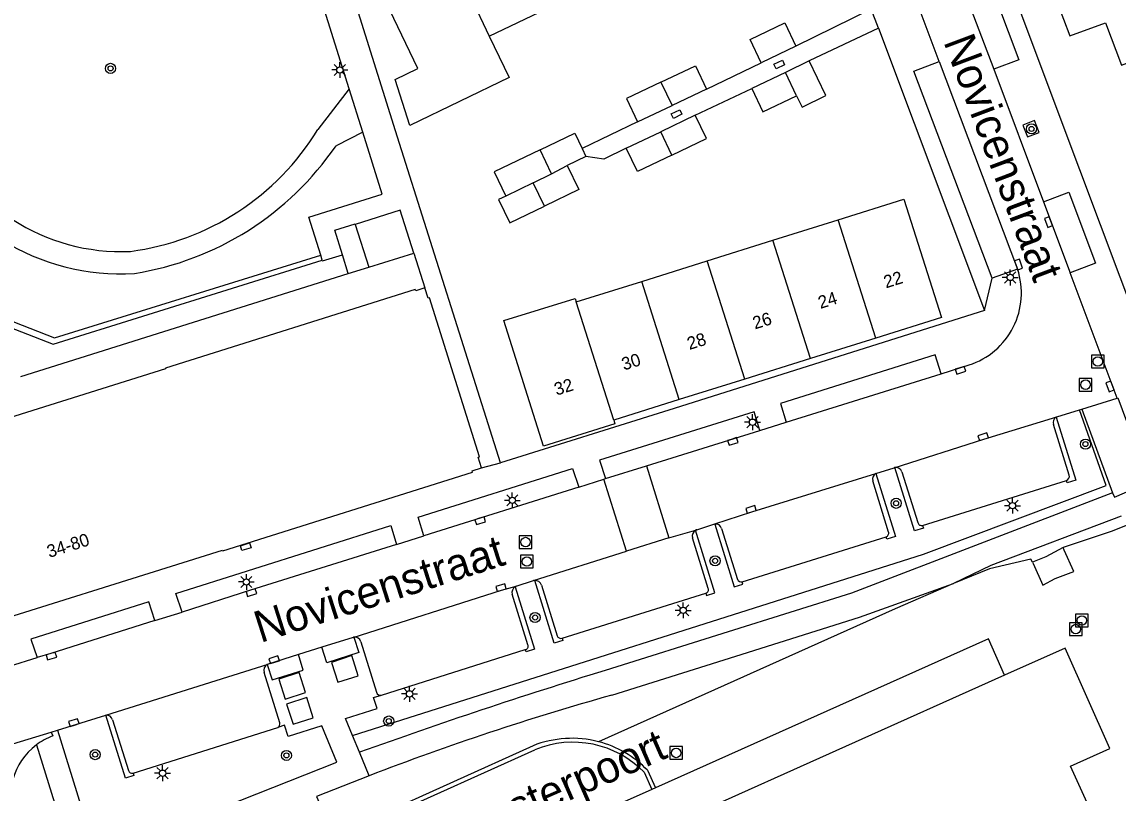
# Model space of a CAD drawing. Extents: x 136000 to 138005, y 398500 to 400500.
# Drawn here: x 137566 to 137652.5, y 399916.7 to 399977.6 of the extents above; entities that cross this region are included whole.
import ezdxf

# ---------------------------------------------------------------- set-up
doc = ezdxf.new("R2010")
doc.units = 0
for name, color, linetype in [('gg-afsc-draadraster', 7, 'Continuous'), ('gg-anno-huisnummerreeks BGT', 7, 'Continuous'), ('gg-anno-openbare ruimte label', 7, 'Continuous'), ('gg-bbg-bijgebouw', 7, 'Continuous'), ('gg-bbg-hoofdgebouw', 7, 'Continuous'), ('gg-bbg-lage trafo', 7, 'Continuous'), ('gg-bbg-onder overbouw', 7, 'Continuous'), ('gg-bbg-pand onderbouw', 7, 'Continuous'), ('gg-bbg-pand overbouw', 7, 'Continuous'), ('gg-bbg-toegangstrap', 7, 'Continuous'), ('gg-bbg-tussenscheiding', 7, 'Continuous'), ('gg-knt-verharding', 7, 'Continuous'), ('gg-knt-verharding nz', 7, 'Continuous'), ('gg-kwrk-afval apart plaats', 7, 'Continuous'), ('gg-kwrk-keermuur', 7, 'Continuous'), ('gt-grn-groengrens', 7, 'Continuous'), ('gt-grn-weggrens', 7, 'Continuous'), ('gt-symb-boom', 7, 'Continuous'), ('gt-symb-kolk', 7, 'Continuous'), ('gt-symb-kolk center center', 7, 'Continuous'), ('gt-symb-lichtmast', 7, 'Continuous'), ('gt-symb-rioolschacht', 7, 'Continuous')]:
    doc.layers.add(name, color=color, linetype=linetype)

# ---------------------------------------------------------------- blocks, each defined once
blk = doc.blocks.new('gt0-KOLKCC')
at = {"layer": 'gt-symb-kolk center center'}
blk.add_lwpolyline([(-0.375, 0.2), (0.375, 0.2), (0.375, -0.2), (-0.375, -0.2)], close=True, dxfattribs=at)
blk = doc.blocks.new('gt0-KOLK')
at = {"layer": 'gt-symb-kolk'}
blk.add_lwpolyline([(0, 0), (0.375, 0), (0.375, 0.4), (-0.375, 0.4), (-0.375, 0), (0, 0)], dxfattribs=at)
blk = doc.blocks.new('gt0-BOOM')
at = {"layer": 'gt-symb-boom'}
for radius in [0.4, 0.2]:
    blk.add_circle((0, 0), radius, dxfattribs=at)
blk = doc.blocks.new('gt0-LMAST')
at = {"layer": 'gt-symb-lichtmast'}
for p, q in [((-0.182, 0.173), (-0.447, 0.438)), ((-0.005, 0.246), (-0.005, 0.621)), ((0.172, 0.173), (0.437, 0.438)), ((-0.255, -0.004), (-0.63, -0.004)), ((-0.182, -0.181), (-0.447, -0.446)), ((-0.005, -0.254), (-0.005, -0.629)), ((0.437, -0.446), (0.172, -0.181)), ((0.245, -0.004), (0.62, -0.004))]:
    blk.add_line(p, q, dxfattribs=at)
blk.add_circle((-0.005, -0.004), 0.25, dxfattribs=at)
blk = doc.blocks.new('gt0-RS')
at = {"layer": 'gt-symb-rioolschacht'}
blk.add_lwpolyline([(-0.5, -0.5), (0.5, -0.5), (0.5, 0.5), (-0.5, 0.5)], close=True, dxfattribs=at)
blk.add_circle((0, 0), 0.375, dxfattribs=at)

msp = doc.modelspace()

# ---------------------------------------------------------------- linework, layer by layer
at = {"layer": 'gg-afsc-draadraster'}
for points in [[(137655.29, 399938.948), (137655.374, 399938.728), (137651.973, 399937.375), (137648.186, 399936.108)], [(137645.765, 399934.974), (137645.636, 399935.194), (137642.38, 399934.427), (137639.546, 399933.285)], [(137639.546, 399933.285), (137634.933, 399931.285), (137611.508, 399920.787)]]:
    msp.add_lwpolyline(points, dxfattribs=at)
at = {"layer": 'gg-bbg-bijgebouw'}
for p, q in [((137627.097, 399975.699), (137624.356, 399974.397)), ((137628.146, 399974.538), (137626.265, 399973.638)), ((137626.265, 399973.638), (137623.604, 399972.365)), ((137620.047, 399972.321), (137617.32, 399971.023)), ((137614.593, 399969.724), (137617.32, 399971.023)), ((137619.151, 399970.251), (137616.427, 399968.95)), ((137613.703, 399967.648), (137616.427, 399968.95)), ((137610.211, 399967.624), (137610.513, 399966.994)), ((137610.513, 399966.994), (137609.035, 399966.279))]:
    msp.add_line(p, q, dxfattribs=at)
for points in [[(137624.356, 399974.397), (137623.481, 399976.239), (137626.219, 399977.546), (137627.097, 399975.699)], [(137616.443, 399972.865), (137619.17, 399974.163), (137620.047, 399972.321)], [(137627.146, 399971.794), (137627.589, 399970.896), (137629.468, 399971.801), (137628.146, 399974.538)], [(137616.443, 399972.865), (137613.716, 399971.566), (137614.593, 399969.724)], [(137623.604, 399972.365), (137624.488, 399970.525), (137627.146, 399971.794)], [(137617.306, 399967.109), (137620.03, 399968.41), (137619.151, 399970.251)], [(137606.901, 399967.52), (137609.633, 399968.83), (137610.211, 399967.624)], [(137606.901, 399967.52), (137603.263, 399965.792), (137604.195, 399963.867)], [(137617.306, 399967.109), (137614.582, 399965.807), (137613.703, 399967.648)], [(137609.035, 399966.279), (137609.948, 399964.399), (137607.235, 399963.08)], [(137604.195, 399963.867), (137603.624, 399963.59), (137604.522, 399961.76), (137607.235, 399963.08)]]:
    msp.add_lwpolyline(points, dxfattribs=at)
at = {"layer": 'gg-bbg-hoofdgebouw'}
for p, q in [((137602.891, 399976.499), (137607.413, 399978.667)), ((137625.27, 399960.381), (137630.442, 399962.003)), ((137620.097, 399958.758), (137625.27, 399960.381)), ((137614.925, 399957.136), (137620.097, 399958.758)), ((137609.752, 399955.513), (137614.925, 399957.136)), ((137633.406, 399952.66), (137628.234, 399951.038)), ((137628.234, 399951.038), (137623.061, 399949.417)), ((137623.061, 399949.417), (137617.889, 399947.795)), ((137617.889, 399947.795), (137612.717, 399946.174)), ((137648.344, 399928.174), (137643.575, 399926.038)), ((137651.886, 399920.254), (137648.344, 399928.174))]:
    msp.add_line(p, q, dxfattribs=at)
for points in [[(137602.891, 399976.499), (137604.468, 399973.229), (137596.613, 399969.44), (137595.47, 399973.076), (137597.253, 399973.946), (137592.859, 399983.13), (137598.459, 399985.811), (137598.653, 399985.406)], [(137646.726, 399981.812), (137648.714, 399976.512), (137651.539, 399977.558), (137652.809, 399974.202), (137665.108, 399978.85), (137663.605, 399982.861), (137659.192, 399981.204), (137657.367, 399986.087), (137656.241, 399985.667)], [(137630.442, 399962.003), (137635.615, 399963.626), (137638.578, 399954.281), (137633.406, 399952.66)], [(137597.808, 399956.626), (137597.08, 399956.393), (137597.048, 399956.496), (137577.321, 399950.281), (137577.335, 399950.222), (137561.3, 399945.193), (137561.318, 399945.137), (137560.515, 399944.885), (137560.31, 399944.965), (137560.324, 399945.014), (137559.638, 399945.272), (137559.659, 399945.327), (137540.396, 399952.802), (137540.354, 399952.692), (137539.632, 399952.972)], [(137602.275, 399942.417), (137602.01, 399943.243), (137602.119, 399943.28), (137598.174, 399955.832), (137598.069, 399955.801), (137597.808, 399956.626)], [(137612.717, 399946.174), (137612.806, 399945.891), (137607.179, 399944.115), (137604.027, 399954.04), (137609.665, 399955.793), (137609.752, 399955.513)], [(137559.977, 399929.061), (137581.83, 399935.922), (137581.862, 399935.867), (137601.575, 399942.079), (137601.54, 399942.184), (137602.275, 399942.417)], [(137650.358, 399915.375), (137648.759, 399918.86), (137651.886, 399920.254)]]:
    msp.add_lwpolyline(points, dxfattribs=at)
at = {"layer": 'gg-bbg-lage trafo'}
for p, q in [((137648.275, 399935.915), (137648.186, 399936.108)), ((137645.765, 399934.974), (137645.82, 399934.852)), ((137645.82, 399934.852), (137646.597, 399933.138))]:
    msp.add_line(p, q, dxfattribs=at)
for points in [[(137648.186, 399936.108), (137646.824, 399935.387), (137645.765, 399934.974)], [(137646.597, 399933.138), (137647.559, 399933.683), (137649.046, 399934.239), (137648.275, 399935.915)]]:
    msp.add_lwpolyline(points, dxfattribs=at)
at = {"layer": 'gg-bbg-onder overbouw'}
msp.add_line((137643.575, 399926.038), (137612.495, 399912.116), dxfattribs=at)
at = {"layer": 'gg-bbg-pand onderbouw'}
for p, q in [((137593.374, 399958.254), (137596.944, 399959.375)), ((137596.944, 399959.375), (137597.808, 399956.626)), ((137565.898, 399949.622), (137591.753, 399957.744)), ((137591.753, 399957.744), (137593.374, 399958.254))]:
    msp.add_line(p, q, dxfattribs=at)
at = {"layer": 'gg-bbg-pand overbouw'}
for p, q in [((137615.725, 399917.019), (137611.4, 399915.082)), ((137616.004, 399917.144), (137615.725, 399917.019))]:
    msp.add_line(p, q, dxfattribs=at)
msp.add_lwpolyline([(137643.575, 399926.038), (137642.287, 399928.914), (137616.004, 399917.144)], dxfattribs=at)
at = {"layer": 'gg-bbg-toegangstrap'}
for p, q in [((137592.309, 399961.632), (137593.374, 399958.254)), ((137591.753, 399957.744), (137591.289, 399959.232))]:
    msp.add_line(p, q, dxfattribs=at)
msp.add_lwpolyline([(137591.289, 399959.232), (137590.685, 399961.169), (137592.295, 399961.677), (137592.309, 399961.632)], dxfattribs=at)
at = {"layer": 'gg-bbg-tussenscheiding'}
for p, q in [((137598.653, 399985.406), (137602.891, 399976.499)), ((137627.146, 399971.794), (137626.265, 399973.638)), ((137616.443, 399972.865), (137617.32, 399971.023)), ((137617.306, 399967.109), (137616.427, 399968.95)), ((137607.806, 399965.621), (137606.901, 399967.52)), ((137607.806, 399965.621), (137609.035, 399966.279)), ((137606.344, 399964.911), (137607.806, 399965.621)), ((137606.344, 399964.911), (137604.195, 399963.867)), ((137607.235, 399963.08), (137606.344, 399964.911)), ((137633.406, 399952.66), (137630.442, 399962.003)), ((137628.234, 399951.038), (137625.27, 399960.381)), ((137623.061, 399949.417), (137620.097, 399958.758)), ((137617.889, 399947.795), (137614.925, 399957.136)), ((137612.717, 399946.174), (137609.752, 399955.513))]:
    msp.add_line(p, q, dxfattribs=at)
at = {"layer": 'gg-knt-verharding'}
for p, q in [((137638.57, 399984.882), (137642.71, 399973.886)), ((137638.417, 399974.508), (137636.14, 399980.549)), ((137633.046, 399978.631), (137627.097, 399975.699)), ((137633.619, 399977.118), (137633.046, 399978.631)), ((137633.619, 399977.118), (137628.146, 399974.538)), ((137633.619, 399977.118), (137641.995, 399954.832)), ((137620.047, 399972.321), (137624.356, 399974.397)), ((137638.417, 399974.508), (137644.594, 399958.103)), ((137642.71, 399973.886), (137646.64, 399963.415)), ((137591.829, 399972.333), (137589.349, 399969.127)), ((137592.894, 399968.925), (137591.829, 399972.333)), ((137619.151, 399970.251), (137623.604, 399972.365)), ((137614.593, 399969.724), (137610.211, 399967.624)), ((137592.894, 399968.925), (137590.789, 399967.848)), ((137646.64, 399963.415), (137648.738, 399957.821)), ((137589.702, 399958.822), (137589.583, 399959.199)), ((137652.444, 399947.915), (137648.738, 399957.821)), ((137626.339, 399946.025), (137638.55, 399949.839)), ((137638.55, 399949.839), (137640.761, 399950.534)), ((137649.675, 399947.051), (137652.444, 399947.915)), ((137647.705, 399946.437), (137649.487, 399946.993)), ((137649.487, 399946.993), (137649.675, 399947.051)), ((137649.675, 399947.051), (137652.099, 399940.445)), ((137624.241, 399945.369), (137626.339, 399946.025)), ((137648.674, 399941.829), (137647.431, 399945.824)), ((137615.297, 399942.564), (137624.241, 399945.369)), ((137612.074, 399941.571), (137615.297, 399942.564)), ((137615.297, 399942.564), (137617.07, 399936.883)), ((137633.415, 399941.97), (137634.85, 399942.42)), ((137635.464, 399942.098), (137636.714, 399938.09)), ((137609.961, 399940.876), (137611.933, 399941.525)), ((137611.933, 399941.525), (137612.074, 399941.571)), ((137613.709, 399935.84), (137611.933, 399941.525)), ((137634.417, 399937.338), (137633.175, 399941.388)), ((137633.415, 399941.97), (137633.415, 399941.969)), ((137637.097, 399937.864), (137648.459, 399941.424)), ((137609.961, 399940.876), (137597.709, 399937.035)), ((137619.262, 399937.52), (137620.686, 399937.982)), ((137620.686, 399937.982), (137620.688, 399937.975)), ((137595.577, 399936.355), (137597.709, 399937.035)), ((137617.07, 399936.883), (137613.709, 399935.84)), ((137620.169, 399932.893), (137618.935, 399936.888)), ((137621.221, 399937.614), (137622.483, 399933.607)), ((137622.859, 399933.414), (137634.225, 399936.958)), ((137605.015, 399933.071), (137606.374, 399933.504)), ((137607.01, 399933.155), (137608.253, 399929.149)), ((137608.633, 399928.957), (137619.984, 399932.517)), ((137605.933, 399928.432), (137604.695, 399932.428)), ((137576.49, 399930.358), (137578.636, 399931.02)), ((137592.132, 399929.021), (137589.669, 399928.242)), ((137589.669, 399928.242), (137587.823, 399927.659)), ((137592.759, 399928.685), (137593.992, 399924.688)), ((137565.022, 399926.755), (137567.205, 399927.44)), ((137587.823, 399927.659), (137585.425, 399926.901)), ((137594.374, 399924.461), (137605.734, 399928.054)), ((137586.345, 399922.276), (137585.112, 399926.257)), ((137573.153, 399922.514), (137574.395, 399918.519)), ((137574.763, 399918.302), (137586.189, 399921.909)), ((137592.652, 399919.948), (137592.103, 399921.275)), ((137593.396, 399918.095), (137592.652, 399919.948))]:
    msp.add_line(p, q, dxfattribs=at)
for points in [[(137655.87, 399948.987), (137647.947, 399970.084), (137639.949, 399991.44), (137635.321, 400003.667)], [(137591.829, 399972.333), (137586.438, 399989.574), (137584.452, 399989.322)], [(137603.775, 399942.814), (137595.48, 399969.026), (137589.497, 399988.187)], [(137646.296, 399968.886), (137645.937, 399969.828), (137645, 399969.476), (137645.365, 399968.548), (137646.296, 399968.886)], [(137589.583, 399959.199), (137588.633, 399962.211), (137594.425, 399964.03), (137592.894, 399968.925)], [(137613.703, 399967.648), (137611.944, 399966.784), (137610.513, 399966.994)], [(137539.036, 399963.613), (137568.467, 399952.182), (137589.702, 399958.822)], [(137596.944, 399959.375), (137595.849, 399962.752), (137592.309, 399961.632)], [(137589.702, 399958.822), (137589.727, 399958.748), (137591.289, 399959.232)], [(137641.995, 399954.832), (137617.065, 399946.961), (137603.775, 399942.814)], [(137638.55, 399949.839), (137638.086, 399951.323), (137625.877, 399947.502), (137626.339, 399946.025)], [(137652.444, 399947.915), (137652.512, 399947.937), (137654.98, 399941.273)], [(137624.241, 399945.369), (137623.787, 399946.822), (137611.6, 399943.012), (137612.074, 399941.571)], [(137647.64, 399946.408), (137649.19, 399941.435), (137648.516, 399941.233), (137648.459, 399941.424)], [(137597.709, 399937.035), (137597.268, 399938.506), (137609.465, 399942.346), (137609.961, 399940.876)], [(137637.097, 399937.864), (137637.159, 399937.658), (137636.467, 399937.448), (137634.91, 399942.435)], [(137633.415, 399941.969), (137634.945, 399936.981), (137634.28, 399936.777), (137634.225, 399936.958)], [(137652.099, 399940.445), (137652.233, 399940.083), (137654.98, 399941.273)], [(137652.099, 399940.445), (137631.489, 399932.507), (137621.757, 399929.471), (137612.035, 399926.411)], [(137652.768, 399938.582), (137642.488, 399934.689), (137639.546, 399933.285)], [(137578.636, 399931.02), (137578.138, 399932.499), (137595.128, 399937.845), (137595.577, 399936.355)], [(137620.688, 399937.975), (137622.234, 399933.02), (137622.916, 399933.233), (137622.859, 399933.414)], [(137619.984, 399932.517), (137620.04, 399932.336), (137620.697, 399932.538), (137619.171, 399937.481)], [(137595.577, 399936.355), (137584.048, 399932.748), (137578.636, 399931.02)], [(137608.633, 399928.957), (137608.69, 399928.776), (137608.015, 399928.566), (137606.478, 399933.518)], [(137604.929, 399933.025), (137606.46, 399928.081), (137605.791, 399927.873), (137605.734, 399928.054)], [(137612.563, 399924.462), (137622.349, 399927.534), (137632.124, 399930.627), (137639.546, 399933.285)], [(137576.49, 399930.358), (137576.022, 399931.819), (137566.71, 399928.894), (137567.205, 399927.44)], [(137576.49, 399930.358), (137568.27, 399927.739), (137567.205, 399927.44)], [(137592.209, 399929.038), (137592.592, 399927.827), (137590.053, 399927.026), (137589.669, 399928.242)], [(137585.358, 399926.874), (137585.743, 399925.66), (137588.208, 399926.441), (137587.823, 399927.659)], [(137592.103, 399921.275), (137591.547, 399922.617), (137594.033, 399923.404), (137593.76, 399924.267), (137594.374, 399924.461)], [(137568.81, 399921.695), (137571.9, 399911.662), (137590.855, 399919.182), (137589.678, 399922.041), (137587.01, 399921.21), (137586.735, 399922.081), (137586.189, 399921.909)], [(137574.763, 399918.302), (137574.82, 399918.121), (137574.164, 399917.914), (137572.624, 399922.869)], [(137567.138, 399920.53), (137570.111, 399910.957), (137567.343, 399909.83)], [(137593.396, 399918.095), (137589.236, 399916.454), (137590.631, 399913.366)]]:
    msp.add_lwpolyline(points, dxfattribs=at)
for centre, radius, start, end in [((137573.816, 399975.26), 15.772, 201.51552, 272.71067), ((137571.926, 399979.731), 20.396, 277.42457, 328.67463), ((137573.833, 399975.593), 17.867, 203.06552, 273.33069), ((137571.087, 399981.324), 23.87, 279.12163, 325.6277), ((137638.926, 399956.218), 5.973, 287.88986, 18.39412), ((137647.861, 399946), 0.464, 118.4119, 202.20589), ((137647.847, 399946.032), 0.429, 109.28058, 118.80786), ((137634.999, 399941.952), 0.492, 100.42993, 107.64255), ((137634.997, 399941.955), 0.488, 17.07099, 100.30444), ((137633.61, 399941.548), 0.464, 114.89398, 200.21685), ((137648.341, 399941.746), 0.343, 290.07923, 13.9963), ((137620.757, 399937.503), 0.477, 13.45352, 98.32704), ((137637.017, 399938.167), 0.313, 194.19775, 284.71439), ((137619.416, 399937.04), 0.504, 119.03484, 197.56238), ((137619.42, 399937.026), 0.519, 107.72504, 118.67214), ((137634.091, 399937.264), 0.335, 293.67456, 12.71386), ((137606.49, 399933.032), 0.486, 91.4665, 103.86711), ((137606.499, 399932.978), 0.541, 19.13793, 92.24822), ((137622.77, 399933.704), 0.303, 198.60114, 287.05619), ((137605.235, 399932.561), 0.556, 123.37572, 193.81791), ((137605.229, 399932.568), 0.547, 113.02572, 123.25748), ((137619.914, 399932.785), 0.277, 284.69652, 22.90714), ((137592.264, 399928.606), 0.435, 97.25223, 107.64776), ((137592.28, 399928.544), 0.499, 16.38779, 98.22604), ((137608.54, 399929.246), 0.303, 198.63366, 287.75477), ((137605.682, 399928.323), 0.274, 280.98926, 23.48116), ((137585.578, 399926.429), 0.497, 116.29127, 200.23405), ((137585.594, 399926.386), 0.542, 108.12586, 115.77154), ((137737.904, 399516.623), 428.683, 107.07471, 109.80583), ((137594.305, 399924.78), 0.327, 196.41807, 282.14091), ((137670.357, 399718.448), 213.967, 105.67059, 111.08089), ((137572.681, 399922.383), 0.49, 15.56615, 96.7045), ((137586.074, 399922.175), 0.289, 293.42153, 20.52087), ((137570.297, 399916.367), 5.226, 111.02902, 127.19378), ((137570.31, 399916.341), 5.254, 127.1327, 200.33079), ((137574.695, 399918.608), 0.313, 196.4723, 282.47422)]:
    msp.add_arc(centre, radius, start, end, dxfattribs=at)
at = {"layer": 'gg-knt-verharding nz'}
for p, q in [((137644.594, 399958.103), (137642.597, 399957.38)), ((137617.07, 399936.883), (137619.262, 399937.52)), ((137606.374, 399933.504), (137613.709, 399935.84)), ((137572.624, 399922.869), (137585.425, 399926.901)), ((137568.81, 399921.695), (137572.624, 399922.869)), ((137554.973, 399917.467), (137568.305, 399921.54)), ((137568.305, 399921.54), (137568.81, 399921.695)), ((137568.305, 399921.54), (137568.422, 399921.245))]:
    msp.add_line(p, q, dxfattribs=at)
for points in [[(137638.57, 399984.882), (137640.563, 399985.635), (137644.705, 399974.635), (137642.71, 399973.886)], [(137642.597, 399957.38), (137636.394, 399973.745), (137638.417, 399974.508)], [(137646.64, 399963.415), (137648.651, 399964.17), (137650.747, 399958.575), (137648.738, 399957.821)], [(137634.85, 399942.42), (137641.938, 399944.675), (137647.705, 399946.437)], [(137620.686, 399937.982), (137623.609, 399938.932), (137633.415, 399941.97)], [(137592.132, 399929.021), (137603.863, 399932.759), (137605.015, 399933.071)]]:
    msp.add_lwpolyline(points, dxfattribs=at)
at = {"layer": 'gg-kwrk-afval apart plaats'}
for points in [[(137592.044, 399927.586), (137590.426, 399927.052), (137590.946, 399925.48), (137592.545, 399925.989), (137592.044, 399927.586)], [(137587.868, 399926.253), (137586.263, 399925.72), (137586.772, 399924.142), (137588.371, 399924.672), (137587.868, 399926.253)], [(137588.486, 399924.279), (137586.889, 399923.758), (137587.402, 399922.168), (137588.992, 399922.661), (137588.486, 399924.279)]]:
    msp.add_lwpolyline(points, dxfattribs=at)
at = {"layer": 'gg-kwrk-keermuur'}
for p, q in [((137606.344, 399920.467), (137590.631, 399913.366)), ((137590.565, 399912.99), (137606.489, 399920.143)), ((137615.121, 399918.368), (137615.725, 399917.019)), ((137615.383, 399918.531), (137616.004, 399917.144))]:
    msp.add_line(p, q, dxfattribs=at)
for centre, radius, start, end in [((137609.415, 399912.74), 8.314, 75.41794, 111.67394), ((137609.499, 399912.903), 7.841, 44.18677, 112.57368), ((137609.414, 399912.735), 8.32, 44.15978, 75.42485)]:
    msp.add_arc(centre, radius, start, end, dxfattribs=at)
at = {"layer": 'gt-grn-groengrens'}
for points in [[(137539.205, 399964.173), (137568.578, 399952.674), (137589.583, 399959.199)], [(137592.103, 399921.275), (137637.159, 399935.605), (137651.58, 399941.024), (137649.487, 399946.993)]]:
    msp.add_lwpolyline(points, dxfattribs=at)
at = {"layer": 'gt-grn-weggrens'}
for p, q in [((137641.995, 399954.832), (137642.597, 399957.38)), ((137602.275, 399942.417), (137603.775, 399942.814))]:
    msp.add_line(p, q, dxfattribs=at)

# ---------------------------------------------------------------- block references
at = {"layer": 'gt-symb-boom'}
for p in [(137572.991, 399973.954), (137645.696, 399969.175), (137649.952, 399944.286), (137635.005, 399939.611), (137620.711, 399935.066), (137606.5, 399930.593), (137594.95, 399922.42), (137571.777, 399919.764), (137586.873, 399919.704)]:
    msp.add_blockref('gt0-BOOM', p, dxfattribs=at)
at = {"layer": 'gt-symb-kolk'}
for p, rotation in [((137647.214, 399961.885), 110.57399117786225), ((137644.487, 399958.397), -70.00310454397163), ((137640.033, 399950.303), -162.65223367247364), ((137652.077, 399948.916), 110.55604521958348), ((137622.056, 399944.687), -162.56028977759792), ((137641.938, 399944.675), 16.98524923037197), ((137623.609, 399938.932), 17.212490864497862), ((137602.117, 399938.424), -162.4991387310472), ((137584.048, 399932.748), -162.28975871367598), ((137603.863, 399932.759), 15.153905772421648), ((137568.27, 399927.739), -164.31952175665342), ((137585.972, 399927.068), 17.585107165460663), ((137570.154, 399922.105), 17.391095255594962)]:
    msp.add_blockref('gt0-KOLK', p, dxfattribs=dict(at, rotation=rotation))
at = {"layer": 'gt-symb-kolk center center'}
for p, rotation in [((137625.777, 399974.256), -154.25422912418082), ((137617.674, 399970.349), 25.74577087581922), ((137583.661, 399936.176), -162.50926139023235)]:
    msp.add_blockref('gt0-KOLKCC', p, dxfattribs=dict(at, rotation=rotation))
at = {"layer": 'gt-symb-lichtmast'}
for p in [(137591.096, 399973.833), (137644.02, 399957.45), (137623.677, 399946.019), (137604.709, 399939.844), (137644.196, 399939.423), (137583.72, 399933.401), (137618.203, 399931.163), (137596.597, 399924.564), (137577.103, 399918.301)]:
    msp.add_blockref('gt0-LMAST', p, dxfattribs=at)
at = {"layer": 'gt-symb-rioolschacht'}
for p in [(137650.929, 399950.808), (137649.964, 399948.977), (137605.75, 399936.549), (137605.857, 399935.009), (137649.671, 399930.36), (137649.189, 399929.681), (137617.642, 399919.898)]:
    msp.add_blockref('gt0-RS', p, dxfattribs=at)

# ---------------------------------------------------------------- texts
at = {"layer": 'gg-anno-huisnummerreeks BGT'}
for s, rotation, p in [('22', 17.4, (137634.205, 399956.578)), ('24', 17.4, (137629.032, 399954.957)), ('26', 17.4, (137623.86, 399953.335)), ('28', 17.4, (137618.687, 399951.714)), ('30', 17.4, (137613.516, 399950.092)), ('32', 17.5, (137608.198, 399948.107)), ('34-80', 17.4, (137568.15, 399935.297))]:
    msp.add_text(s, height=1, rotation=rotation, dxfattribs=at).set_placement(p)
at = {"layer": 'gg-anno-openbare ruimte label'}
for s, rotation, p in [('Novicenstraat', 290.6, (137638.72, 399976.066)), ('Novicenstraat', 17.7, (137584.82, 399928.575)), ('Kloosterpoort', 23.6, (137598.87, 399911.607))]:
    msp.add_text(s, height=2.5, rotation=rotation, dxfattribs=at).set_placement(p)

doc.saveas('drawing.dxf')
